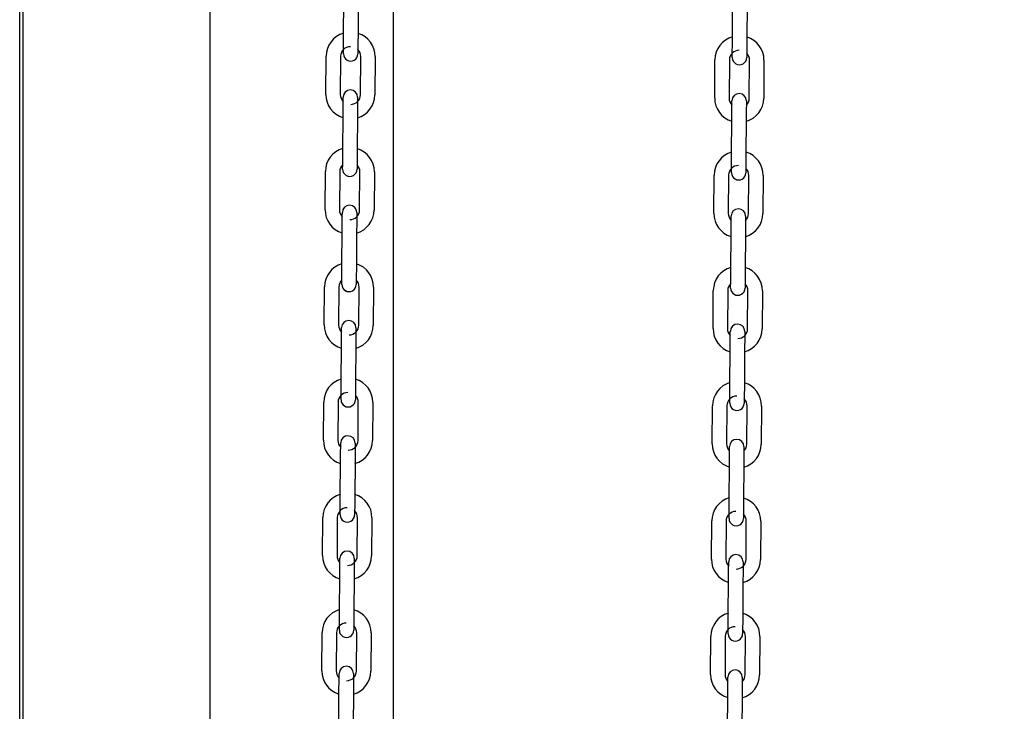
# Model space of a CAD drawing. Header units: inches. Extents: x 170 to 312, y 215 to 248.
# Tile 291 of 656: x 234.569 to 235.107, y 242.449 to 242.827. Entities that reach past the tile are written whole.
import ezdxf

# ---------------------------------------------------------------- set-up
doc = ezdxf.new("R2010")
doc.units = ezdxf.units.IN
doc.header["$LTSCALE"] = 0.25
doc.header["$MEASUREMENT"] = 0
doc.layers.add('ANNOTATIONS', color=1, linetype='Continuous')
doc.layers.add('MOTOR RH', color=7, linetype='Continuous')
doc.styles.add('ARIAL', font='arial.ttf', dxfattribs={"height": 0.09375})
doc.dimstyles.new('STANDARD$0', dxfattribs={"dimtxt": 0.09375, "dimasz": 0.09375, "dimexe": 0.03125, "dimexo": 0.046875, "dimgap": 0.09, "dimtad": 0, "dimtih": 1, "dimtoh": 1, "dimdec": 4, "dimzin": 0, "dimdsep": 46, "dimtxsty": 'ARIAL', "dimcen": 0.09, "dimadec": 0, "dimazin": 0, "dimtfac": 1, "dimtdec": 4, "dimtofl": 0, "dimtmove": 0, "dimatfit": 1, "dimfxl": 1, "dimtolj": 1, "dimtzin": 0, "dimarcsym": 0})

# ---------------------------------------------------------------- blocks, each defined once
blk = doc.blocks.new('*D43')
at = {"layer": 'ANNOTATIONS', "color": 0, "lineweight": -2, "transparency": 16777216}
for p, q in [((234.616284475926, 244.1250466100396), (236.4622470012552, 244.1250466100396)), ((236.4309970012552, 244.0312966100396), (236.4309970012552, 242.3316655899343)), ((236.4309970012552, 240.1971744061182), (236.4309970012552, 241.8968054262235)), ((235.7004719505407, 240.1034244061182), (236.4622470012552, 240.1034244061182))]:
    blk.add_line(p, q, dxfattribs=at)
at = {"layer": 'ANNOTATIONS', "color": 0, "transparency": 16777216}
for points in [[(236.4153720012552, 244.0312966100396), (236.4466220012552, 244.0312966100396), (236.4309970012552, 244.1250466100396)], [(236.4153720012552, 240.1971744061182), (236.4466220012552, 240.1971744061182), (236.4309970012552, 240.1034244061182)]]:
    blk.add_solid(points, dxfattribs=at)
at = {"layer": 'defpoints', "color": 0, "transparency": 16777216}
for p in [(234.569409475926, 244.1250466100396), (235.6535969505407, 240.1034244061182), (236.4309970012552, 240.1034244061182)]:
    blk.add_point(p, dxfattribs=at)
at = {"layer": 'ANNOTATIONS', "color": 0, "transparency": 16777216, "insert": (236.4309970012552, 242.1142355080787), "char_height": 0.09375, "attachment_point": 5, "style": 'ARIAL'}
blk.add_mtext('\\A1;OPENING\\PHEIGHT', dxfattribs=at)
blk = doc.blocks.new('*D44')
at = {"layer": 'ANNOTATIONS', "color": 0, "lineweight": -2, "transparency": 16777216}
for p, q in [((234.616284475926, 244.9610302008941), (237.1172356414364, 244.9610302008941)), ((237.0859856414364, 244.8672802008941), (237.0859856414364, 242.7496573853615)), ((237.0859856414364, 240.1971744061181), (237.0859856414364, 242.3147972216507)), ((236.620816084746, 240.1034244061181), (237.1172356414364, 240.1034244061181))]:
    blk.add_line(p, q, dxfattribs=at)
at = {"layer": 'ANNOTATIONS', "color": 0, "transparency": 16777216}
for points in [[(237.0703606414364, 244.8672802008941), (237.1016106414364, 244.8672802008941), (237.0859856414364, 244.9610302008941)], [(237.0703606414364, 240.1971744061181), (237.1016106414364, 240.1971744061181), (237.0859856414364, 240.1034244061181)]]:
    blk.add_solid(points, dxfattribs=at)
at = {"layer": 'defpoints', "color": 0, "transparency": 16777216}
for p in [(234.569409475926, 244.9610302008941), (236.573941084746, 240.1034244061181), (237.0859856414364, 240.1034244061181)]:
    blk.add_point(p, dxfattribs=at)
at = {"layer": 'ANNOTATIONS', "color": 0, "transparency": 16777216, "insert": (237.0859856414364, 242.532227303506), "char_height": 0.09375, "attachment_point": 5, "style": 'ARIAL'}
blk.add_mtext('\\A1;TOTAL\\PHEIGHT', dxfattribs=at)

msp = doc.modelspace()

# ---------------------------------------------------------------- linework, layer by layer
at = {"layer": 'MOTOR RH'}
for p, q in [((234.5694094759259, 240.1034244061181), (234.5694094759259, 245.6017793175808)), ((234.5712353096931, 240.1060974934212), (234.5712353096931, 244.9133880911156)), ((234.6734274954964, 240.1060974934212), (234.6734274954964, 244.9133880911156)), ((234.773490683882, 240.1060974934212), (234.773490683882, 244.2959772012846)), ((234.7463092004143, 242.8172737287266), (234.7464572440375, 242.8381391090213)), ((234.7543310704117, 242.8380832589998), (234.7541830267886, 242.8172178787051)), ((234.9586587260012, 242.8153058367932), (234.9588067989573, 242.8361716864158)), ((234.9666805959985, 242.8361158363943), (234.9665325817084, 242.8152499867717)), ((234.7366371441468, 242.7858456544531), (234.7367851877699, 242.8067110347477)), ((234.7446590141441, 242.8066551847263), (234.744510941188, 242.7857898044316)), ((234.7555342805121, 242.7857114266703), (234.7556823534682, 242.806576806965)), ((234.7635561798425, 242.8065209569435), (234.7634081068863, 242.7856555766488)), ((234.9489866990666, 242.7838777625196), (234.9491347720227, 242.8047431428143)), ((234.9570085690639, 242.8046872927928), (234.9568604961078, 242.7838219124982)), ((234.9678838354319, 242.7837435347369), (234.968031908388, 242.8046093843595)), ((234.9759057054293, 242.804553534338), (234.9757576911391, 242.7836876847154)), ((234.7458631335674, 242.7542753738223), (234.7460111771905, 242.775140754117)), ((234.7538850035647, 242.7750849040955), (234.7537369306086, 242.7542195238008)), ((234.9582126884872, 242.7523074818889), (234.9583607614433, 242.7731728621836)), ((234.9662345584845, 242.7731170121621), (234.9660864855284, 242.7522516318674)), ((234.7361910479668, 242.7228468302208), (234.7363391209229, 242.7437126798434)), ((234.7442129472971, 242.743656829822), (234.744064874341, 242.7227909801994)), ((234.7550882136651, 242.722713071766), (234.7552362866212, 242.7435784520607)), ((234.7631100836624, 242.7435226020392), (234.7629620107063, 242.7226572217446)), ((234.9485406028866, 242.7208794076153), (234.9486886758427, 242.74174478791)), ((234.9565624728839, 242.7416889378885), (234.9564144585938, 242.7208235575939)), ((234.9581470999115, 242.743062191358), (234.9581472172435, 242.7430795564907)), ((234.9674377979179, 242.7207451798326), (234.9675858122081, 242.7416105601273)), ((234.9754596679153, 242.7415547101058), (234.9753115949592, 242.7206893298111)), ((234.7454170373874, 242.691277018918), (234.7455651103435, 242.7121423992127)), ((234.7534389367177, 242.7120865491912), (234.7532908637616, 242.6912211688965)), ((234.9577665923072, 242.6893091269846), (234.9579146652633, 242.7101745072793)), ((234.9657884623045, 242.7101186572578), (234.9656404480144, 242.6892532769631)), ((234.7357449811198, 242.6598484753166), (234.7358930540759, 242.6807143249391)), ((234.7437668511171, 242.6806584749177), (234.743618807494, 242.6597926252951)), ((234.7546421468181, 242.6597147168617), (234.7547902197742, 242.6805800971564)), ((234.7626640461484, 242.6805242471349), (234.7625159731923, 242.6596588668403)), ((234.9480945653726, 242.657881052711), (234.9482425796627, 242.6787464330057)), ((234.9561164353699, 242.6786905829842), (234.9559683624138, 242.6578247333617)), ((234.966991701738, 242.6577468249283), (234.9671397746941, 242.678612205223)), ((234.9750135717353, 242.6785563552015), (234.9748654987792, 242.6576909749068)), ((234.7449709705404, 242.6282786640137), (234.7451190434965, 242.6491440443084)), ((234.7529928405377, 242.6490881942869), (234.7528447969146, 242.6282223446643)), ((234.9573205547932, 242.6263107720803), (234.9574685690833, 242.647176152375)), ((234.9653424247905, 242.6471203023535), (234.9651943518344, 242.6262549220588)), ((234.7352989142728, 242.5968501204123), (234.7354469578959, 242.6177159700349)), ((234.7433207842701, 242.6176601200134), (234.743172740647, 242.5967942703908)), ((234.7541960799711, 242.5967158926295), (234.7543441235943, 242.6175817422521)), ((234.7622179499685, 242.6175258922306), (234.7620698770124, 242.5966600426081)), ((234.9476484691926, 242.5948822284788), (234.9477965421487, 242.6157480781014)), ((234.9556703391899, 242.61569222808), (234.9555222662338, 242.5948263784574)), ((234.9665456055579, 242.594748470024), (234.9666936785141, 242.6156138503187)), ((234.9745675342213, 242.6155580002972), (234.9744194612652, 242.5946926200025)), ((234.7445249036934, 242.5652798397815), (234.7446729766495, 242.5861456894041)), ((234.7525467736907, 242.5860898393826), (234.7523987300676, 242.56522398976)), ((234.9568744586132, 242.563312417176), (234.9570225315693, 242.5841777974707)), ((234.9648963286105, 242.5841219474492), (234.9647482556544, 242.5632565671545)), ((234.7444593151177, 242.5560350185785), (234.7444594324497, 242.5560519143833)), ((234.7348528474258, 242.533851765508), (234.7350008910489, 242.5547176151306)), ((234.7428747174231, 242.5546617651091), (234.7427266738, 242.5337959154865)), ((234.7537500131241, 242.5337175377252), (234.7538980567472, 242.5545833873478)), ((234.7617718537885, 242.5545275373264), (234.7616238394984, 242.5336616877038)), ((234.9472023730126, 242.5318838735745), (234.9473504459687, 242.5527497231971)), ((234.95522424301, 242.5526938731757), (234.9550762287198, 242.5318280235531)), ((234.9660995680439, 242.5317501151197), (234.9662476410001, 242.5526154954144)), ((234.9741214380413, 242.5525596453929), (234.9739733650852, 242.5316937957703)), ((234.7440788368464, 242.5022814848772), (234.7442268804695, 242.5231473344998)), ((234.7521007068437, 242.5230914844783), (234.7519526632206, 242.5022256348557)), ((234.9564283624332, 242.5003135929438), (234.9565764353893, 242.5211794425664)), ((234.9644502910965, 242.5211235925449), (234.9643022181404, 242.5002577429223)), ((234.7344067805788, 242.4708534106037), (234.7345548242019, 242.4917187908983)), ((234.7424286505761, 242.4916629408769), (234.74228057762, 242.4707975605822)), ((234.7440132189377, 242.4930366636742), (234.7440133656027, 242.493053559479)), ((234.7533039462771, 242.4707191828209), (234.7534519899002, 242.4915850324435)), ((234.7613258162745, 242.4915291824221), (234.7611777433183, 242.4706633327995)), ((234.9467563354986, 242.4688855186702), (234.9469044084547, 242.4897513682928)), ((234.954778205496, 242.4896955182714), (234.9546301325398, 242.4688296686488)), ((234.965653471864, 242.4687512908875), (234.9658015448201, 242.4896171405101)), ((234.9736753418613, 242.4895612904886), (234.9735273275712, 242.468695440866)), ((234.7436327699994, 242.4392831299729), (234.7437808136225, 242.4601489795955)), ((234.7516546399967, 242.460093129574), (234.7515065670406, 242.4392272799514)), ((234.9559823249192, 242.4373152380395), (234.9561303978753, 242.4581810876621)), ((234.9640041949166, 242.4581252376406), (234.9638561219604, 242.437259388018))]:
    msp.add_line(p, q, dxfattribs=at)
at = {"layer": 'MOTOR RH', "flags": 128}
for points in [[(234.7462435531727, 242.8080218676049), (234.7462448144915, 242.8081997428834), (234.7462485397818, 242.8087263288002), (234.7462546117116, 242.8095809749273), (234.7462627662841, 242.8107317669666), (234.7462727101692, 242.8121336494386), (234.7462840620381, 242.8137331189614), (234.7462963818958, 242.8154686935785), (234.7463092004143, 242.8172737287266)], [(234.7541830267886, 242.8172178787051), (234.75417020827, 242.815412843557), (234.7541578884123, 242.8136772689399), (234.7541465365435, 242.8120777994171), (234.7541365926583, 242.8106759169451), (234.7541284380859, 242.8095251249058)], [(234.9585930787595, 242.8060539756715), (234.9585943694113, 242.80623185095), (234.9585981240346, 242.8067584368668), (234.9586041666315, 242.8076135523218), (234.9586123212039, 242.8087638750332), (234.958622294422, 242.8101657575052), (234.9586336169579, 242.8117652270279), (234.9586459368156, 242.8135008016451), (234.9586587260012, 242.8153058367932)], [(234.9665325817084, 242.8152499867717), (234.9665197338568, 242.8134449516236), (234.9665074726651, 242.8117093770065), (234.9664960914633, 242.8101099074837), (234.9664861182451, 242.8087080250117), (234.9664779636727, 242.8075577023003)], [(234.7541343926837, 242.8103642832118), (234.7541284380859, 242.8095251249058), (234.754122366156, 242.8086704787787), (234.7541186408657, 242.8081438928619), (234.7541176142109, 242.808000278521)], [(234.9664839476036, 242.8083963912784), (234.9664779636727, 242.8075577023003), (234.9664719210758, 242.8067025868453), (234.9664681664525, 242.8061760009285), (234.9664669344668, 242.80599812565)], [(234.7481413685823, 242.8046262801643), (234.7486480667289, 242.804367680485), (234.7501525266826, 242.8040569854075)], [(234.7541186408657, 242.8081438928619), (234.754117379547, 242.8079660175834)], [(234.7460111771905, 242.775140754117), (234.7460239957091, 242.7769457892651), (234.7460363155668, 242.7786813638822), (234.7460476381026, 242.780280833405), (234.7460576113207, 242.781682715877), (234.7460657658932, 242.7828335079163)], [(234.7460598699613, 242.782001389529), (234.7460657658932, 242.7828335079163), (234.7460718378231, 242.7836881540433), (234.7460755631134, 242.7842147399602), (234.7460767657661, 242.7843846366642)], [(234.7460755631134, 242.7842147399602), (234.7460768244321, 242.7843926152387)], [(234.7539506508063, 242.7843367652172), (234.7539493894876, 242.7841588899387), (234.7539456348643, 242.7836323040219), (234.7539395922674, 242.7827776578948), (234.753931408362, 242.7816268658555), (234.7539214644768, 242.7802249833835), (234.753910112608, 242.7786255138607), (234.7538977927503, 242.7768899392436), (234.7538850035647, 242.7750849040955)], [(234.9584093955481, 242.7800334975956), (234.958415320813, 242.7808656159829), (234.9584213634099, 242.7817207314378), (234.9584251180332, 242.7822468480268), (234.9584264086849, 242.7824247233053)], [(234.9663002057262, 242.7823688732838), (234.9662989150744, 242.7821909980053), (234.9662952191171, 242.7816648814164), (234.9662891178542, 242.7808097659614), (234.9662832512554, 242.7799795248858)], [(234.9583607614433, 242.7731728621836), (234.9583735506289, 242.7749778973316), (234.9583858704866, 242.7767134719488), (234.9583971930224, 242.7783129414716), (234.9584071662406, 242.7797152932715), (234.958415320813, 242.7808656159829)], [(234.9662891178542, 242.7808097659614), (234.9662809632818, 242.7796589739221), (234.9662710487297, 242.7782570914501), (234.9662596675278, 242.7766576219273), (234.9662473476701, 242.7749220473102), (234.9662345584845, 242.7731170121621)], [(234.7458085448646, 242.746582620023), (234.7458166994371, 242.7477334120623), (234.7458266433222, 242.7491352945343), (234.7458379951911, 242.7507347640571), (234.7458503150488, 242.7524703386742), (234.7458631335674, 242.7542753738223)], [(234.7537369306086, 242.7542195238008), (234.753724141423, 242.7524144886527), (234.7537118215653, 242.7506789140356), (234.7537004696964, 242.7490794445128), (234.7536905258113, 242.7476775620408), (234.7536823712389, 242.7465267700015)], [(234.9581470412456, 242.7430556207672), (234.9581482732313, 242.7432334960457), (234.9581520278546, 242.7437600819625), (234.9581580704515, 242.7446147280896), (234.9581662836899, 242.7457655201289), (234.9581761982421, 242.7471674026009), (234.9581875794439, 242.7487668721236), (234.9581998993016, 242.7505024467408), (234.9582126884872, 242.7523074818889)], [(234.9660864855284, 242.7522516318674), (234.9660736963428, 242.7504465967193), (234.9660613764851, 242.7487110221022), (234.9660499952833, 242.7471115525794), (234.9660400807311, 242.7457096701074), (234.9660319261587, 242.7445588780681)], [(234.7457974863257, 242.7450235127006), (234.7457987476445, 242.7452013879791), (234.7458024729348, 242.7457279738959), (234.7458085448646, 242.746582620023), (234.7458144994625, 242.7474217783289)], [(234.7536725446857, 242.7451455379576), (234.7536712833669, 242.7449676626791)], [(234.7536882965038, 242.7473659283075), (234.7536823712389, 242.7465267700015), (234.753676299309, 242.7456721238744), (234.7536725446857, 242.7451455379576), (234.7536715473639, 242.7450019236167)], [(234.9660378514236, 242.7453980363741), (234.9660319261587, 242.7445588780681), (234.9660258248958, 242.743704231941), (234.9660221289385, 242.7431776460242), (234.9660208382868, 242.7429997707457)], [(234.7476953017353, 242.74162792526), (234.7482019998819, 242.7413688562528), (234.7497064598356, 242.7410586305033)], [(234.7455651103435, 242.7121423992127), (234.7455779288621, 242.7139474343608), (234.7455902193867, 242.7156830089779), (234.7456015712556, 242.7172824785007), (234.7456115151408, 242.7186843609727), (234.7456196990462, 242.719835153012)], [(234.7456137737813, 242.7190030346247), (234.7456196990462, 242.719835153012), (234.7456257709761, 242.7206897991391), (234.7456294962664, 242.7212163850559), (234.7456307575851, 242.7213942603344)], [(234.7535045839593, 242.7213384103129), (234.7535033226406, 242.7211605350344), (234.7534995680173, 242.7206339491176), (234.7534934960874, 242.7197793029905), (234.753485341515, 242.7186285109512), (234.7534753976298, 242.7172266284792), (234.753464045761, 242.7156271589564), (234.7534517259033, 242.7138915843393), (234.7534389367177, 242.7120865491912)], [(234.9579146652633, 242.7101745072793), (234.9579274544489, 242.7119795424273), (234.9579397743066, 242.7137151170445), (234.9579511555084, 242.7153145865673), (234.9579610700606, 242.7167164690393), (234.957969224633, 242.7178672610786)], [(234.9579633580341, 242.7170351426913), (234.957969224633, 242.7178672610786), (234.9579753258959, 242.7187223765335), (234.9579790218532, 242.7192484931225), (234.9579802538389, 242.7194183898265)], [(234.9579790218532, 242.7192484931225), (234.9579803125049, 242.719426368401)], [(234.9658430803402, 242.7178114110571), (234.9658349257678, 242.7166606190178), (234.9658249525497, 242.7152587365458), (234.9658136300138, 242.713659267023), (234.9658013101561, 242.7119236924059), (234.9657884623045, 242.7101186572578)], [(234.9658541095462, 242.7193705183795), (234.9658528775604, 242.719192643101), (234.9658491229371, 242.7186665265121), (234.9658430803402, 242.7178114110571), (234.9658371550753, 242.7169811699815)], [(234.7453624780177, 242.6835842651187), (234.7453706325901, 242.684735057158), (234.7453805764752, 242.68613693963), (234.7453919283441, 242.6877364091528), (234.7454042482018, 242.6894719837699), (234.7454170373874, 242.691277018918)], [(234.7532908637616, 242.6912211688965), (234.753278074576, 242.6894161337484), (234.7532657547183, 242.6876805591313), (234.7532544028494, 242.6860810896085), (234.7532444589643, 242.6846792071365), (234.7532362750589, 242.6835284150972)], [(234.9577120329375, 242.6816163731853), (234.9577201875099, 242.6827671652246), (234.9577301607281, 242.6841690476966), (234.9577414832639, 242.6857685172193), (234.9577538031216, 242.6875040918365), (234.9577665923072, 242.6893091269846)], [(234.9656404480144, 242.6892532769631), (234.9656276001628, 242.687448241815), (234.9656152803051, 242.6857126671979), (234.9656039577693, 242.6841131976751), (234.9655939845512, 242.6827113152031), (234.9655858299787, 242.6815605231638)], [(234.7453513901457, 242.6820251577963), (234.7453526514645, 242.6822030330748), (234.7453564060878, 242.6827291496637), (234.7453624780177, 242.6835842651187), (234.7453684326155, 242.6844234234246)], [(234.7532264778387, 242.6821471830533), (234.75322521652, 242.6819693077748)], [(234.7532422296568, 242.6843675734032), (234.7532362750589, 242.6835284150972), (234.753230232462, 242.6826732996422), (234.7532264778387, 242.6821471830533), (234.7532254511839, 242.6820035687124)], [(234.9577009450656, 242.6800572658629), (234.9577022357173, 242.6802351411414), (234.9577059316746, 242.6807617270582), (234.9577120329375, 242.6816163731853), (234.9577179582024, 242.6824555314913)], [(234.9655918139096, 242.6823996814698), (234.9655858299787, 242.6815605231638), (234.9655797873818, 242.6807058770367), (234.9655760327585, 242.6801792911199), (234.9655748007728, 242.6800014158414)], [(234.7472492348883, 242.6786295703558), (234.7477559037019, 242.6783705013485), (234.7492603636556, 242.6780602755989)], [(234.7451677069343, 242.6560046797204), (234.7451736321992, 242.6568367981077), (234.7451796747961, 242.6576914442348), (234.7451834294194, 242.6582180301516), (234.7451846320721, 242.6583879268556)], [(234.7451834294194, 242.6582180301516), (234.7451846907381, 242.6583959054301)], [(234.7530584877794, 242.6583400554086), (234.7530572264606, 242.6581621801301), (234.7530535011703, 242.6576355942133), (234.7530474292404, 242.6567809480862), (234.753039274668, 242.655630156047), (234.7530293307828, 242.6542282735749), (234.753017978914, 242.6526288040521), (234.7530056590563, 242.650893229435), (234.7529928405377, 242.6490881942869)], [(234.7451190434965, 242.6491440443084), (234.7451318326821, 242.6509490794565), (234.7451441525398, 242.6526846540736), (234.7451555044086, 242.6542841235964), (234.7451654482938, 242.6556860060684), (234.7451736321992, 242.6568367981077)], [(234.9574685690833, 242.647176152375), (234.9574814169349, 242.648981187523), (234.9574937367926, 242.6507167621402), (234.9575050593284, 242.652316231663), (234.9575150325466, 242.653718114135), (234.957523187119, 242.6548689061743)], [(234.9575172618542, 242.654036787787), (234.957523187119, 242.6548689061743), (234.9575292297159, 242.6557235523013), (234.9575329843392, 242.6562501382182), (234.9575342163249, 242.6564280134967)], [(234.9654080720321, 242.6563721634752), (234.9654067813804, 242.6561942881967), (234.9654030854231, 242.6556677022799), (234.9653969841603, 242.6548130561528), (234.9653888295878, 242.6536622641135), (234.9653788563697, 242.6522603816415), (234.9653675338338, 242.6506609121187), (234.9653552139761, 242.6489253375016), (234.9653424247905, 242.6471203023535)], [(234.7449053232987, 242.619026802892), (234.7449065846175, 242.6192046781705), (234.7449103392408, 242.6197307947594), (234.7449163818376, 242.6205859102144), (234.7449245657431, 242.6217362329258), (234.7449345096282, 242.6231385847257), (234.7449458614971, 242.6247380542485), (234.7449581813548, 242.6264736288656), (234.7449709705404, 242.6282786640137)], [(234.7528447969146, 242.6282223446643), (234.752831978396, 242.6264177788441), (234.7528196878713, 242.624682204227), (234.7528083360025, 242.6230827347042), (234.7527983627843, 242.6216803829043), (234.7527902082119, 242.6205300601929)], [(234.9572549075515, 242.6170589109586), (234.9572561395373, 242.6172367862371), (234.9572598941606, 242.6177633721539), (234.9572659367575, 242.618618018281), (234.9572740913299, 242.6197688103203), (234.957284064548, 242.6211706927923), (234.9572953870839, 242.622770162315), (234.9573077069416, 242.6245057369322), (234.9573205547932, 242.6263107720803)], [(234.9651943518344, 242.6262549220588), (234.9651815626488, 242.6244498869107), (234.9651692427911, 242.6227143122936), (234.9651578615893, 242.6211148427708), (234.9651479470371, 242.6197129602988), (234.9651397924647, 242.6185621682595)], [(234.7527961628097, 242.6213692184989), (234.7527902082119, 242.6205300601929), (234.752784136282, 242.6196749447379), (234.7527804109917, 242.619148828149), (234.7527793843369, 242.6190052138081)], [(234.7468031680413, 242.6156307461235), (234.7473098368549, 242.6153721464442), (234.7488142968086, 242.6150619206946)], [(234.7527804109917, 242.619148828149), (234.752779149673, 242.6189709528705)], [(234.9651457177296, 242.6194013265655), (234.9651397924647, 242.6185621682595), (234.9651336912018, 242.6177070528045), (234.9651299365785, 242.6171809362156), (234.9651287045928, 242.6170030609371)], [(234.7446729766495, 242.5861456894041), (234.7446857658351, 242.5879507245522), (234.7446980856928, 242.5896862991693), (234.7447094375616, 242.5912857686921), (234.7447193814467, 242.5926876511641), (234.7447275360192, 242.5938379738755)], [(234.7447216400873, 242.5930058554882), (234.7447275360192, 242.5938379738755), (234.7447336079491, 242.5946930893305), (234.7447373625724, 242.5952196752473), (234.7447386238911, 242.5953975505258)], [(234.7526124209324, 242.5953417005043), (234.7526111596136, 242.5951638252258), (234.7526074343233, 242.594637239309), (234.7526013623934, 242.593782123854), (234.752593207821, 242.5926318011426), (234.7525832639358, 242.5912299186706), (234.752571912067, 242.5896304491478), (234.7525595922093, 242.5878948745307), (234.7525467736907, 242.5860898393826)], [(234.9570712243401, 242.5910384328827), (234.957077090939, 242.59187055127), (234.9570831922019, 242.592725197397), (234.9570868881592, 242.5932517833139), (234.957088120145, 242.5934216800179)], [(234.9570868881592, 242.5932517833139), (234.9570881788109, 242.5934296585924)], [(234.9649619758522, 242.5933738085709), (234.9649607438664, 242.5931959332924), (234.9649569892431, 242.5926693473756), (234.9649509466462, 242.5918147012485), (234.9649450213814, 242.5909844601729)], [(234.9570225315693, 242.5841777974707), (234.9570353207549, 242.5859828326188), (234.9570476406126, 242.5877184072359), (234.9570589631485, 242.5893178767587), (234.9570689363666, 242.5907197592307), (234.957077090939, 242.59187055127)], [(234.9649509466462, 242.5918147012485), (234.9649427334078, 242.5906639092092), (234.9649328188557, 242.5892620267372), (234.9649214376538, 242.5876625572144), (234.9649091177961, 242.5859269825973), (234.9648963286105, 242.5841219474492)], [(234.7444592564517, 242.5560284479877), (234.7444605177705, 242.5562058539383), (234.7444642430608, 242.5567324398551), (234.7444703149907, 242.5575875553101), (234.7444784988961, 242.5587378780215), (234.7444884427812, 242.5601402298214), (234.7444997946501, 242.5617396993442), (234.7445120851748, 242.5634752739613), (234.7445249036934, 242.5652798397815)], [(234.7523987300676, 242.56522398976), (234.752385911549, 242.5634194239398), (234.7523735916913, 242.5616838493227), (234.7523622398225, 242.5600843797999), (234.7523522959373, 242.558682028), (234.7523441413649, 242.5575317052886)], [(234.9568198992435, 242.5556196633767), (234.9568280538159, 242.556770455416), (234.9568379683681, 242.558172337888), (234.9568493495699, 242.5597718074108), (234.9568616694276, 242.5615073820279), (234.9568744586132, 242.563312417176)], [(234.9647482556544, 242.5632565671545), (234.9647354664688, 242.5614515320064), (234.9647231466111, 242.5597159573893), (234.9647118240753, 242.5581164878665), (234.9647018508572, 242.5567146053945), (234.9646936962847, 242.5555638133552)], [(234.7523500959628, 242.5583708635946), (234.7523441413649, 242.5575317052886), (234.752338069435, 242.5566765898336), (234.7523343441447, 242.5561500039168), (234.752333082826, 242.5559725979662)], [(234.9568088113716, 242.5540605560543), (234.9568101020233, 242.5542384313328), (234.9568137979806, 242.5547645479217), (234.9568198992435, 242.5556196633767), (234.9568258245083, 242.5564588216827)], [(234.9646996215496, 242.5564029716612), (234.9646936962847, 242.5555638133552), (234.9646876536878, 242.5547086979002), (234.9646838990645, 242.5541825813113), (234.9646829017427, 242.5540389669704)], [(234.7463570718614, 242.5526323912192), (234.7468637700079, 242.5523737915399), (234.7483682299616, 242.5520635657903)], [(234.9646838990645, 242.5541825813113), (234.9646826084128, 242.5540047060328)], [(234.7442268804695, 242.5231473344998), (234.7442396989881, 242.52495190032), (234.7442520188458, 242.5266874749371), (234.7442633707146, 242.5282874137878), (234.7442733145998, 242.5296892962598), (234.7442814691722, 242.5308396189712)], [(234.7442755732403, 242.5300075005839), (234.7442814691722, 242.5308396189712), (234.7442875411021, 242.5316947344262), (234.7442912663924, 242.532221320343), (234.7442924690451, 242.532391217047)], [(234.7442912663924, 242.532221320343), (234.7442925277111, 242.5323987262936)], [(234.7521663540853, 242.5323428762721), (234.7521650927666, 242.5321654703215), (234.7521613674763, 242.5316388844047), (234.7521552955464, 242.5307837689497), (234.752147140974, 242.5296334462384), (234.7521371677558, 242.5282310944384), (234.75212584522, 242.5266316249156), (234.7521135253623, 242.5248960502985), (234.7521007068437, 242.5230914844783)], [(234.9565764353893, 242.5211794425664), (234.9565892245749, 242.5229844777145), (234.9566015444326, 242.5247200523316), (234.9566129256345, 242.5263195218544), (234.9566228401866, 242.5277214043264), (234.956631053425, 242.5288717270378)], [(234.9566251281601, 242.5280400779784), (234.956631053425, 242.5288717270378), (234.9566370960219, 242.5297268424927), (234.9566408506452, 242.5302534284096), (234.956642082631, 242.5304313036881)], [(234.9645159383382, 242.5303754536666), (234.9645146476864, 242.5301975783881), (234.9645108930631, 242.5296709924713), (234.9645048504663, 242.5288158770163), (234.9644966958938, 242.5276655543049), (234.9644867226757, 242.5262636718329), (234.9644754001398, 242.5246642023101), (234.9644630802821, 242.522928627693), (234.9644502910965, 242.5211235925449)], [(234.7440131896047, 242.4930296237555), (234.7440144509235, 242.493207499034), (234.7440181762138, 242.4937340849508), (234.7440242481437, 242.4945892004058), (234.7440324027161, 242.4957395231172), (234.7440423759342, 242.4971414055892), (234.7440536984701, 242.498740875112), (234.7440660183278, 242.5004764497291), (234.7440788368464, 242.5022814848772)], [(234.7519526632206, 242.5022256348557), (234.751939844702, 242.5004205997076), (234.7519275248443, 242.4986850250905), (234.7519161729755, 242.4970855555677), (234.7519062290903, 242.4956836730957), (234.7518980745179, 242.4945333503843)], [(234.9563627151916, 242.49106220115), (234.9563640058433, 242.4912396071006), (234.9563677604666, 242.4917661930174), (234.9563738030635, 242.4926213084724), (234.956381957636, 242.4937716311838), (234.9563919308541, 242.4951739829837), (234.9564032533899, 242.4967734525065), (234.9564155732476, 242.4985090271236), (234.9564283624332, 242.5003135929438)], [(234.9643022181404, 242.5002577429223), (234.9642893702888, 242.4984531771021), (234.9642771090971, 242.496717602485), (234.9642657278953, 242.4951181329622), (234.9642558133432, 242.4937157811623), (234.9642476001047, 242.4925654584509)], [(234.7519040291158, 242.4953720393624), (234.7518980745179, 242.4945333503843), (234.751892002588, 242.4936782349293), (234.7518882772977, 242.4931516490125), (234.751887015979, 242.492973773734)], [(234.9642378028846, 242.4911837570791), (234.9642365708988, 242.4910063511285)], [(234.9642535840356, 242.4934046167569), (234.9642476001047, 242.4925654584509), (234.9642415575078, 242.4917103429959), (234.9642378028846, 242.4911837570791), (234.9642368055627, 242.4910406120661)], [(234.7459110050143, 242.489634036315), (234.7464177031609, 242.4893754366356), (234.7479221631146, 242.4890652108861)], [(234.7437808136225, 242.4601489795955), (234.7437936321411, 242.4619535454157), (234.7438059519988, 242.4636891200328), (234.7438173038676, 242.4652885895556), (234.7438272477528, 242.4666909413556), (234.7438354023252, 242.4678412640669)], [(234.7438295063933, 242.4670091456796), (234.7438354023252, 242.4678412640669), (234.7438414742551, 242.4686963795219), (234.7438451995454, 242.4692229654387), (234.7438464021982, 242.4693928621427)], [(234.7438451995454, 242.4692229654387), (234.7438464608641, 242.4694003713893)], [(234.7517202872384, 242.4693445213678), (234.7517190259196, 242.4691666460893), (234.7517153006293, 242.4686405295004), (234.7517092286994, 242.4677854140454), (234.751701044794, 242.466635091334), (234.7516911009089, 242.4652327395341), (234.75167974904, 242.4636332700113), (234.7516674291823, 242.4618976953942), (234.7516546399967, 242.460093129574)], [(234.9561303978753, 242.4581810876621), (234.9561431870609, 242.4599861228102), (234.9561555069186, 242.4617216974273), (234.9561668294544, 242.4633211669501), (234.9561768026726, 242.4647230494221), (234.956184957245, 242.4658733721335)], [(234.9561790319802, 242.4650412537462), (234.956184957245, 242.4658733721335), (234.9561909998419, 242.4667284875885), (234.9561947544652, 242.4672550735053), (234.956196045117, 242.4674329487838)], [(234.9640587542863, 242.465817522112), (234.9640505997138, 242.4646671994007), (234.9640406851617, 242.4632653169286), (234.9640293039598, 242.4616653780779), (234.9640169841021, 242.4599302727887), (234.9640041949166, 242.4581252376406)], [(234.9640698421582, 242.4673766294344), (234.9640685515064, 242.4671992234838), (234.9640648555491, 242.466672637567), (234.9640587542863, 242.465817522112), (234.9640528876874, 242.4649872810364)]]:
    msp.add_lwpolyline(points, dxfattribs=at)
at = {"layer": 'MOTOR RH'}
for centre, radius, start, end in [((234.74997383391, 242.8066175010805), 0.01318897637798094, 106.067562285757, 179.5934504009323), ((234.7503675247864, 242.8066147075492), 0.01318897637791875, 359.5934504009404, 73.11933850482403), ((234.9623233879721, 242.8046497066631), 0.01318897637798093, 106.067562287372, 179.5934504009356), ((234.9627170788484, 242.8046469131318), 0.01318897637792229, 359.5934504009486, 73.11933850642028), ((234.74997383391, 242.8066175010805), 0.005314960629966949, 89.59345040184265, 179.5934504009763), ((234.7503675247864, 242.8066147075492), 0.005314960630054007, 359.5934504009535, 44.86751140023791), ((234.9623233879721, 242.8046497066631), 0.005314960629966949, 89.59345040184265, 179.5934504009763), ((234.9627170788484, 242.8046469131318), 0.005314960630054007, 359.5934504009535, 44.86764930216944), ((234.7501804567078, 242.8079940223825), 0.003937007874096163, 179.5934504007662, 359.5934688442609), ((234.9625300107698, 242.8060262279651), 0.003937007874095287, 179.5934504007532, 359.5934688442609), ((234.7500137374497, 242.784364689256), 0.003937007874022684, 359.5934504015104, 179.5934313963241), ((234.7498257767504, 242.7857518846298), 0.01318897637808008, 179.5934504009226, 253.1236354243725), ((234.7498257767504, 242.7857518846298), 0.005314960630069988, 179.5934504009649, 224.8831210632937), ((234.7502194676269, 242.7857490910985), 0.005314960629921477, 269.5934503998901, 359.5934504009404), ((234.7502194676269, 242.7857490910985), 0.01318897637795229, 286.0718592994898, 359.5934504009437), ((234.9621753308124, 242.7837840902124), 0.01318897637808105, 179.5934504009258, 253.1236354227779), ((234.9621753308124, 242.7837840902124), 0.005314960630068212, 179.5934504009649, 224.8829269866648), ((234.9623632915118, 242.7823968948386), 0.003937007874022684, 359.5934504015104, 179.5934313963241), ((234.9625690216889, 242.783781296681), 0.01318897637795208, 286.0718592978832, 359.5934504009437), ((234.9625690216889, 242.783781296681), 0.005314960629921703, 314.3336170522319, 359.5934504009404), ((234.7495277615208, 242.7436190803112), 0.01318897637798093, 106.0675622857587, 179.5934504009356), ((234.7499214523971, 242.7436162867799), 0.01318897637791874, 359.5934504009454, 73.11933850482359), ((234.9618773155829, 242.7416512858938), 0.01318897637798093, 106.067562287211, 179.5934504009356), ((234.9622710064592, 242.7416484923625), 0.01318897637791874, 359.5934504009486, 73.11933850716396), ((234.7495277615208, 242.7436190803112), 0.005314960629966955, 134.3179431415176, 179.5934504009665), ((234.7497343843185, 242.7449956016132), 0.003937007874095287, 179.5934504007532, 359.5934688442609), ((234.7499214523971, 242.7436162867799), 0.005314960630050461, 359.5934504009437, 44.86798929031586), ((234.9618773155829, 242.7416512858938), 0.005314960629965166, 89.59345040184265, 179.5934504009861), ((234.9622710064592, 242.7416484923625), 0.005314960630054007, 359.5934504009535, 44.86824396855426), ((234.9620839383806, 242.7430278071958), 0.003937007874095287, 179.5934504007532, 359.5934688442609), ((234.7493797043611, 242.7227534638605), 0.01318897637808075, 179.5934504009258, 253.1236354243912), ((234.7493797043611, 242.7227534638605), 0.005314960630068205, 179.5934504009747, 224.883577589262), ((234.7495676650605, 242.7213662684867), 0.003937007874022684, 359.5934504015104, 179.5934313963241), ((234.7497733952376, 242.7227506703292), 0.005314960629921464, 269.5934503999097, 359.59345040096), ((234.7497733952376, 242.7227506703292), 0.01318897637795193, 286.0718592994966, 359.5934504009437), ((234.9619172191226, 242.7193984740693), 0.003937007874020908, 359.5934504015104, 179.5934313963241), ((234.9617292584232, 242.7207856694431), 0.01318897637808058, 179.5934504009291, 253.1236354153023), ((234.9617292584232, 242.7207856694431), 0.005314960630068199, 179.5934504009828, 224.8829269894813), ((234.9621229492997, 242.7207828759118), 0.01318897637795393, 286.0718592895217, 359.5934504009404), ((234.9621229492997, 242.7207828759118), 0.00531496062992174, 314.3327030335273, 359.5934504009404), ((234.7490816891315, 242.680620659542), 0.01318897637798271, 106.0675622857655, 179.5934504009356), ((234.7494753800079, 242.6806178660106), 0.01318897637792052, 359.5934504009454, 73.1193385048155), ((234.9614312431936, 242.6786528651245), 0.0131889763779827, 106.0675622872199, 179.5934504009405), ((234.9618249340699, 242.6786500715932), 0.01318897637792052, 359.5934504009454, 73.11933850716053), ((234.7490816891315, 242.680620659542), 0.005314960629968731, 134.3180374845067, 179.5934504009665), ((234.7492883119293, 242.681997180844), 0.003937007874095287, 179.5934504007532, 359.5934688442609), ((234.7494753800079, 242.6806178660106), 0.005314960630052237, 359.5934504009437, 44.86792853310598), ((234.9614312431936, 242.6786528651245), 0.005314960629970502, 134.3186281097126, 179.5934504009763), ((234.9616378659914, 242.6800293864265), 0.003937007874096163, 179.5934504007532, 359.5934688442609), ((234.9618249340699, 242.6786500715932), 0.00531496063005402, 359.5934504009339, 44.8677363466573), ((234.7489336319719, 242.6597550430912), 0.01318897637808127, 179.5934504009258, 253.1236354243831), ((234.7489336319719, 242.6597550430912), 0.005314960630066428, 179.5934504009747, 224.8834118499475), ((234.7491215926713, 242.6583678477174), 0.003937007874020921, 359.5934504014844, 179.5934313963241), ((234.7493273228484, 242.6597522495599), 0.005314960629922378, 269.5934503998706, 359.5934504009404), ((234.7493273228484, 242.6597522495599), 0.01318897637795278, 286.0718592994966, 359.5934504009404), ((234.961283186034, 242.6577872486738), 0.01318897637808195, 179.5934504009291, 253.123635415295), ((234.961283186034, 242.6577872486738), 0.005314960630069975, 179.5934504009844, 224.882926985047), ((234.9614711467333, 242.6564000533), 0.003937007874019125, 359.5934504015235, 179.5934313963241), ((234.9616768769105, 242.6577844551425), 0.005314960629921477, 269.5934503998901, 359.5934504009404), ((234.9616768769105, 242.6577844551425), 0.01318897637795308, 286.0718592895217, 359.5934504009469), ((234.7486356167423, 242.6176222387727), 0.01318897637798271, 106.0675622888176, 179.5934504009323), ((234.7490293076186, 242.6176194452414), 0.01318897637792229, 359.5934504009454, 73.11933850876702), ((234.9609851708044, 242.6156544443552), 0.01318897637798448, 106.0675622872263, 179.5934504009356), ((234.9613788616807, 242.6156516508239), 0.01318897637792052, 359.5934504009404, 73.11933850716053), ((234.7486356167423, 242.6176222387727), 0.005314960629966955, 89.59345040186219, 179.5934504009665), ((234.7490293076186, 242.6176194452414), 0.005314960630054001, 359.5934504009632, 44.86853724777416), ((234.9609851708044, 242.6156544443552), 0.005314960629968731, 89.59345040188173, 179.5934504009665), ((234.7488422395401, 242.6189987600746), 0.003937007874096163, 179.5934504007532, 359.5934688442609), ((234.9611917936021, 242.6170309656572), 0.003937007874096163, 179.5934504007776, 359.5934688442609), ((234.9613788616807, 242.6156516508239), 0.005314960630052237, 359.5934504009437, 44.86776552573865), ((234.748675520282, 242.5953694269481), 0.003937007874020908, 359.5934504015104, 179.5934313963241), ((234.7484875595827, 242.5967566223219), 0.01318897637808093, 179.5934504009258, 253.1236354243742), ((234.7484875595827, 242.5967566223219), 0.005314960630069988, 179.5934504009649, 224.8829269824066), ((234.7488812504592, 242.5967538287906), 0.005314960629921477, 269.5934503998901, 359.5934504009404), ((234.7488812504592, 242.5967538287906), 0.01318897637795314, 286.0718592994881, 359.5934504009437), ((234.9608371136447, 242.5947888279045), 0.01318897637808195, 179.5934504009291, 253.123635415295), ((234.9608371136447, 242.5947888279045), 0.005314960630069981, 179.5934504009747, 224.883190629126), ((234.9610250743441, 242.5934016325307), 0.003937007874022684, 359.5934504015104, 179.5934313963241), ((234.9612308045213, 242.5947860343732), 0.01318897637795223, 286.0718592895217, 359.5934504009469), ((234.9612308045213, 242.5947860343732), 0.005314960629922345, 314.3329622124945, 359.5934504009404), ((234.7481895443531, 242.5546238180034), 0.01318897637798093, 106.0675622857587, 179.5934504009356), ((234.7485832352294, 242.5546210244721), 0.01318897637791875, 359.5934504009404, 73.1193385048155), ((234.9605390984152, 242.552656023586), 0.01318897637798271, 106.0675622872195, 179.5934504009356), ((234.9609327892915, 242.5526532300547), 0.01318897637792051, 359.5934504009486, 73.11933850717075), ((234.7481895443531, 242.5546238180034), 0.005314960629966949, 89.59345040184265, 179.5934504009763), ((234.7483961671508, 242.5560003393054), 0.003937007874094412, 179.5934504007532, 359.5934688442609), ((234.7485832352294, 242.5546210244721), 0.005314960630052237, 359.5934504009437, 44.86807830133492), ((234.9605390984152, 242.552656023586), 0.005314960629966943, 89.59345040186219, 179.5934504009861), ((234.9609327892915, 242.5526532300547), 0.005314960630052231, 359.5934504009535, 44.86853724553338), ((234.9607457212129, 242.554032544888), 0.003937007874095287, 179.5934504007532, 359.5934688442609), ((234.7482294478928, 242.5323710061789), 0.003937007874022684, 359.5934504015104, 179.5934313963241), ((234.9605790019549, 242.5304032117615), 0.003937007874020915, 359.5934504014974, 179.5934313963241), ((234.7480414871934, 242.5337582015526), 0.01318897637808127, 179.5934504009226, 253.1236354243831), ((234.7480414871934, 242.5337582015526), 0.005314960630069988, 179.5934504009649, 224.8829269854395), ((234.7484351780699, 242.5337554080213), 0.005314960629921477, 269.5934503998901, 359.5934504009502), ((234.7484351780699, 242.5337554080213), 0.01318897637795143, 286.0718592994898, 359.5934504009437), ((234.9603910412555, 242.5317904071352), 0.01318897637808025, 179.5934504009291, 253.1236354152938), ((234.9603910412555, 242.5317904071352), 0.005314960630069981, 179.5934504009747, 224.8829269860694), ((234.960784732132, 242.5317876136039), 0.005314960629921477, 269.5934503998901, 359.5934504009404), ((234.960784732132, 242.5317876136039), 0.01318897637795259, 286.0718592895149, 359.5934504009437), ((234.7477434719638, 242.4916253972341), 0.01318897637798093, 106.0675622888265, 179.5934504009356), ((234.7481371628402, 242.4916226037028), 0.01318897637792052, 359.5934504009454, 73.1193385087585), ((234.9600930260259, 242.4896576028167), 0.01318897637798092, 106.0675622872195, 179.5934504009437), ((234.9604867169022, 242.4896548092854), 0.01318897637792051, 359.5934504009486, 73.11933850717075), ((234.7477434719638, 242.4916253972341), 0.005314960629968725, 89.59345040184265, 179.5934504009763), ((234.7479500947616, 242.4930019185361), 0.003937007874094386, 179.5934504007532, 359.5934688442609), ((234.7481371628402, 242.4916226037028), 0.005314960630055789, 359.5934504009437, 44.86835671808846), ((234.9600930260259, 242.4896576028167), 0.005314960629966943, 89.59345040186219, 179.5934504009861), ((234.9602996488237, 242.4910341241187), 0.003937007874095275, 179.5934504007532, 359.5934688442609), ((234.9604867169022, 242.4896548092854), 0.005314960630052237, 359.5934504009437, 44.86762310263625), ((234.7475954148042, 242.4707597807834), 0.01318897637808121, 179.5934504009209, 253.1236354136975), ((234.7475954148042, 242.4707597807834), 0.005314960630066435, 179.5934504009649, 224.8831459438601), ((234.7477833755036, 242.4693725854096), 0.003937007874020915, 359.5934504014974, 179.5934313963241), ((234.7479891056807, 242.4707569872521), 0.00531496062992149, 269.5934503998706, 359.5934504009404), ((234.7479891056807, 242.4707569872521), 0.01318897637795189, 286.0718592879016, 359.5934504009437), ((234.9601329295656, 242.4674047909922), 0.003937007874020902, 359.5934504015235, 179.5934313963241), ((234.9599449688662, 242.4687919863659), 0.01318897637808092, 179.5934504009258, 253.1236354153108), ((234.9599449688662, 242.4687919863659), 0.005314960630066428, 179.5934504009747, 224.8829269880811), ((234.9603386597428, 242.4687891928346), 0.01318897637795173, 286.0718592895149, 359.5934504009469), ((234.9603386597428, 242.4687891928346), 0.005314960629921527, 314.3331917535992, 359.5934504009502)]:
    msp.add_arc(centre, radius, start, end, dxfattribs=at)

# ---------------------------------------------------------------- dimensions: what is measured, and where the dimension line sits
at = {"layer": 'ANNOTATIONS'}
for base, p1, p2, text, picture, middle in [((237.0859856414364, 240.1034244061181), (234.5694094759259, 244.961030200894), (236.5739410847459, 240.103424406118), 'TOTAL\\PHEIGHT', '*D44', (237.0859856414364, 242.532227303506)), ((236.4309970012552, 240.1034244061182), (234.5694094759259, 244.1250466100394), (235.6535969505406, 240.1034244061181), 'OPENING\\PHEIGHT', '*D43', (236.4309970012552, 242.1142355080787))]:
    dim = msp.add_linear_dim(base=base, p1=p1, p2=p2, angle=90, text=text, dimstyle='STANDARD$0', dxfattribs=at)
    dim.commit()
    dim.dimension.update_dxf_attribs({"geometry": picture, "text_midpoint": middle})

doc.saveas('drawing.dxf')
